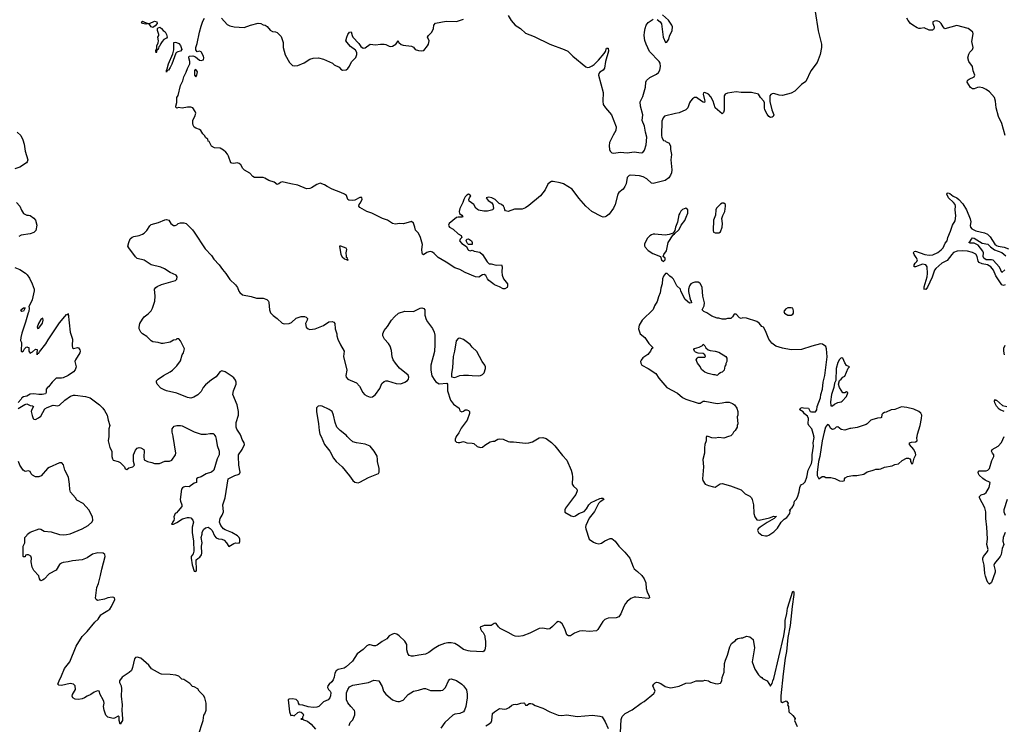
# Model space of a CAD drawing. Header units: inches. Extents: x 2293880 to 2522759, y 823965 to 1006879.
# Tile 259 of 325: x 2400367 to 2411780, y 966665 to 974834. Entities that reach past the tile are written whole.
import ezdxf

# ---------------------------------------------------------------- set-up
doc = ezdxf.new("R2010")
doc.units = ezdxf.units.IN
doc.header["$MEASUREMENT"] = 0
for name, color, linetype in [('C4906', 7, 'Continuous'), ('C4907', 7, 'Continuous'), ('C4916', 7, 'Continuous'), ('C4917', 7, 'Continuous')]:
    doc.layers.add(name, color=color, linetype=linetype)

msp = doc.modelspace()

# ---------------------------------------------------------------- linework, layer by layer
at = {"layer": 'C4906', "color": 5}
for points, elevation in [([(2401399, 970000), (2401392, 969950), (2401413, 969873), (2401433, 969830), (2401435, 969770), (2401442, 969742), (2401450, 969729), (2401510, 969710), (2401530, 969699), (2401581, 969650), (2401590, 969626), (2401610, 969618), (2401630, 969639), (2401678, 969650), (2401696, 969670), (2401685, 969710), (2401686, 969790), (2401710, 969844), (2401730, 969865), (2401750, 969873), (2401770, 969872), (2401804, 969850), (2401809, 969830), (2401805, 969770), (2401809, 969730), (2401848, 969710), (2401900, 969700), (2401930, 969689), (2401989, 969689), (2402050, 969717), (2402105, 969715), (2402130, 969728), (2402171, 969789), (2402176, 969810), (2402146, 970000)], 120), ([(2402635, 970000), (2402645, 969970), (2402656, 969896), (2402677, 969830), (2402679, 969810), (2402677, 969790), (2402656, 969744), (2402618, 969610), (2402590, 969588), (2402530, 969570), (2402470, 969534), (2402430, 969521), (2402415, 969510), (2402415, 969470), (2402390, 969461), (2402330, 969419), (2402290, 969421), (2402265, 969415), (2402254, 969406), (2402244, 969390), (2402227, 969270), (2402230, 969250), (2402246, 969210), (2402246, 969190), (2402202, 969138), (2402183, 969117), (2402169, 969110), (2402155, 969070), (2402158, 969050), (2402154, 969026), (2402138, 969010), (2402138, 969002), (2402128, 968990), (2402130, 968986), (2402150, 968986), (2402190, 969005), (2402254, 969046), (2402310, 969063), (2402330, 969064), (2402350, 969057), (2402375, 969030), (2402381, 969010), (2402366, 968950), (2402365, 968890), (2402380, 968790), (2402387, 968673), (2402377, 968643), (2402354, 968610), (2402354, 968590), (2402367, 968513), (2402390, 968442), (2402410, 968438), (2402415, 968450), (2402411, 968570), (2402431, 968589), (2402456, 968604), (2402473, 968630), (2402477, 968650), (2402476, 968730), (2402483, 968770), (2402471, 968830), (2402481, 968870), (2402481, 968890), (2402498, 968922), (2402519, 968941), (2402550, 968949), (2402575, 968935), (2402599, 968910), (2402626, 968850), (2402645, 968825), (2402670, 968816), (2402710, 968812), (2402738, 968798), (2402765, 968770), (2402790, 968726), (2402850, 968762), (2402868, 968768), (2402910, 968766), (2402917, 968783), (2402918, 968810), (2402912, 968830), (2402892, 968850), (2402825, 968890), (2402750, 968919), (2402730, 968931), (2402697, 968970), (2402684, 969010), (2402690, 969050), (2402713, 969090), (2402728, 969130), (2402722, 969210), (2402750, 969290), (2402785, 969510), (2402862, 969550), (2402900, 969560), (2402916, 969570), (2402921, 969590), (2402908, 969668), (2402902, 969770), (2402904, 969790), (2402944, 969850), (2402973, 969910), (2402968, 969930), (2402947, 969967), (2402933, 970000)], 120), ([(2405428, 970000), (2405421, 969990), (2405413, 969970), (2405414, 969950), (2405430, 969937), (2405450, 969933), (2405470, 969933), (2405510, 969945), (2405551, 969929), (2405610, 969925), (2405630, 969919), (2405670, 969886), (2405710, 969874), (2405730, 969879), (2405758, 969902), (2405820, 969940), (2405850, 969949), (2405871, 969949), (2405908, 969972), (2405930, 969976), (2405970, 969969), (2406030, 969944), (2406050, 969939), (2406090, 969939), (2406230, 969924), (2406270, 969929), (2406310, 969941), (2406390, 969985), (2406430, 969989), (2406470, 969977), (2406530, 969933), (2406570, 969893), (2406660, 969780), (2406710, 969729), (2406760, 969610), (2406772, 969570), (2406776, 969530), (2406772, 969450), (2406786, 969426), (2406823, 969390), (2406828, 969370), (2406813, 969330), (2406799, 969310), (2406692, 969170), (2406685, 969150), (2406686, 969126), (2406761, 969081), (2406790, 969076), (2406810, 969083), (2406850, 969108), (2406910, 969132), (2406938, 969162), (2406963, 969210), (2406990, 969237), (2407090, 969284), (2407108, 969288), (2407130, 969286), (2407138, 969270), (2407096, 969244), (2407077, 969223), (2407030, 969133), (2406967, 969053), (2406931, 968970), (2406926, 968950), (2406928, 968930), (2406969, 968810), (2407017, 968777), (2407044, 968764), (2407079, 968759), (2407110, 968764), (2407150, 968791), (2407210, 968818), (2407230, 968818), (2407269, 968789), (2407310, 968730), (2407380, 968660), (2407440, 968590), (2407478, 968490), (2407490, 968469), (2407530, 968437), (2407577, 968390), (2407607, 968350), (2407625, 968305), (2407630, 968238), (2407641, 968201), (2407665, 968150), (2407668, 968132), (2407650, 968125), (2407510, 968140), (2407490, 968137), (2407450, 968122), (2407410, 968090), (2407390, 968066), (2407369, 968030), (2407334, 967946), (2407310, 967910), (2407282, 967899), (2407190, 967895), (2407150, 967879), (2407125, 967855), (2407070, 967766), (2407051, 967749), (2406970, 967742), (2406892, 967748), (2406857, 967743), (2406797, 967723), (2406750, 967692), (2406730, 967692), (2406710, 967702), (2406686, 967770), (2406655, 967830), (2406630, 967851), (2406610, 967858), (2406590, 967845), (2406543, 967797), (2406510, 967771), (2406488, 967768), (2406430, 967781), (2406390, 967776), (2406280, 967720), (2406198, 967690), (2406150, 967681), (2406110, 967686), (2406090, 967695), (2406030, 967731), (2405937, 967777), (2405915, 967795), (2405890, 967832), (2405877, 967837), (2405865, 967835), (2405830, 967812), (2405749, 967811), (2405706, 967790), (2405708, 967770), (2405718, 967750), (2405738, 967730), (2405758, 967690), (2405758, 967670), (2405768, 967628), (2405768, 967572), (2405758, 967530), (2405748, 967512), (2405734, 967506), (2405590, 967511), (2405565, 967515), (2405510, 967534), (2405450, 967579), (2405410, 967601), (2405370, 967611), (2405330, 967611), (2405290, 967601), (2405230, 967578), (2405170, 967544), (2405110, 967498), (2405070, 967479), (2404992, 967468), (2404930, 967453), (2404910, 967453), (2404883, 967463), (2404866, 967486), (2404855, 967530), (2404853, 967590), (2404830, 967630), (2404766, 967690), (2404738, 967710), (2404710, 967716), (2404690, 967710), (2404650, 967691), (2404624, 967656), (2404570, 967626), (2404510, 967584), (2404490, 967576), (2404470, 967576), (2404430, 967586), (2404415, 967585), (2404390, 967574), (2404348, 967531), (2404279, 967481), (2404224, 967396), (2404150, 967330), (2404126, 967314), (2404060, 967300), (2404034, 967286), (2404021, 967259), (2404012, 967210), (2404001, 967179), (2403984, 967156), (2403955, 967130), (2403940, 967110), (2403933, 967090), (2403947, 967067), (2403964, 967050), (2403972, 967032), (2403970, 966994), (2403961, 966970), (2403942, 966950), (2403890, 966926), (2403834, 966870), (2403810, 966862), (2403770, 966861), (2403710, 966866), (2403650, 966886), (2403610, 966892), (2403598, 966910), (2403596, 966930), (2403570, 966954), (2403530, 966961), (2403490, 966958), (2403478, 966950), (2403494, 966810), (2403510, 966768), (2403530, 966769), (2403550, 966762), (2403590, 966802), (2403610, 966809), (2403630, 966805), (2403649, 966790), (2403655, 966770), (2403646, 966746), (2403646, 966734), (2403626, 966730), (2403630, 966726), (2403650, 966726), (2403658, 966718), (2403702, 966702), (2403745, 966665), (2403795, 966610)], 120), ([(2403860, 970000), (2403899, 969910), (2403960, 969830), (2404004, 969750), (2404037, 969710), (2404104, 969650), (2404190, 969547), (2404230, 969490), (2404250, 969474), (2404290, 969465), (2404310, 969471), (2404410, 969526), (2404526, 969574), (2404533, 969590), (2404535, 969630), (2404515, 969710), (2404516, 969736), (2404510, 969775), (2404477, 969830), (2404430, 969890), (2404370, 969913), (2404270, 969927), (2404230, 969939), (2404190, 969973), (2404164, 970000)], 140), ([(2408328, 970000), (2408325, 969990), (2408323, 969950), (2408308, 969910), (2408303, 969870), (2408305, 969810), (2408287, 969733), (2408294, 969650), (2408280, 969510), (2408284, 969490), (2408311, 969450), (2408350, 969434), (2408410, 969419), (2408430, 969416), (2408440, 969420), (2408487, 969453), (2408510, 969456), (2408608, 969428), (2408730, 969383), (2408776, 969336), (2408830, 969310), (2408850, 969290), (2408857, 969270), (2408871, 969210), (2408876, 969110), (2408888, 969070), (2408910, 969034), (2408938, 969030), (2409060, 969060), (2409110, 969079), (2409126, 969074), (2409138, 969078), (2409111, 969050), (2409030, 969004), (2408949, 968951), (2408927, 968930), (2408918, 968910), (2408930, 968888), (2408970, 968859), (2409010, 968851), (2409030, 968851), (2409050, 968859), (2409110, 968898), (2409150, 968938), (2409195, 969010), (2409230, 969042), (2409259, 969061), (2409295, 969110), (2409298, 969138), (2409286, 969150), (2409306, 969154), (2409308, 969170), (2409322, 969178), (2409342, 969210), (2409349, 969250), (2409369, 969271), (2409382, 969298), (2409401, 969359), (2409409, 969411), (2409419, 969430), (2409430, 969445), (2409450, 969451), (2409470, 969476), (2409491, 969529), (2409507, 969610), (2409545, 969690), (2409553, 969730), (2409551, 969790), (2409569, 969890), (2409565, 969930), (2409575, 969990), (2409574, 970000)], 120), ([(2408582, 970000), (2408530, 969984), (2408470, 969989), (2408430, 969984), (2408390, 969986), (2408348, 970000)], 120), ([(2409679, 970000), (2409668, 969950), (2409640, 969770), (2409626, 969710), (2409610, 969586), (2409611, 969550), (2409630, 969511), (2409670, 969536), (2409690, 969536), (2409710, 969526), (2409770, 969526), (2409814, 969514), (2409870, 969486), (2409910, 969482), (2409926, 969490), (2409928, 969512), (2409936, 969524), (2409963, 969537), (2410000, 969545)], 120), ([(2402437, 966530), (2402495, 966710), (2402502, 966770), (2402513, 966787), (2402529, 966830), (2402529, 966910), (2402514, 966970), (2402499, 966999), (2402448, 967050), (2402430, 967078), (2402390, 967099), (2402370, 967102), (2402338, 967138), (2402270, 967184), (2402248, 967190), (2402210, 967222), (2402175, 967235), (2402110, 967244), (2402010, 967245), (2401998, 967250), (2401893, 967310), (2401864, 967350), (2401772, 967432), (2401730, 967445), (2401710, 967439), (2401697, 967423), (2401676, 967324), (2401661, 967290), (2401635, 967265), (2401555, 967210), (2401522, 967170), (2401523, 967150), (2401542, 967110), (2401545, 967075), (2401542, 966990), (2401554, 966890), (2401551, 966830), (2401560, 966730), (2401558, 966710), (2401530, 966665), (2401520, 966710), (2401518, 966750), (2401510, 966758), (2401465, 966735), (2401450, 966734), (2401390, 966749), (2401365, 966770), (2401344, 966830), (2401339, 966870), (2401346, 966910), (2401342, 966930), (2401336, 966950), (2401301, 967010), (2401289, 967049), (2401270, 967053), (2401230, 967038), (2401190, 967009), (2401148, 966992), (2401116, 966970), (2401090, 966959), (2401050, 966952), (2401010, 966956), (2400982, 966970), (2400974, 966990), (2400977, 967010), (2401012, 967070), (2401009, 967110), (2400990, 967129), (2400950, 967137), (2400850, 967113), (2400820, 967120), (2400809, 967129), (2400823, 967170), (2400852, 967228), (2400887, 967313), (2400946, 967390), (2401022, 967570), (2401090, 967681), (2401150, 967742), (2401236, 967850), (2401275, 967885), (2401307, 967933), (2401330, 967951), (2401390, 967983), (2401410, 968001), (2401432, 968030), (2401469, 968110), (2401466, 968130), (2401456, 968136), (2401439, 968139), (2401390, 968133), (2401350, 968117), (2401270, 968101), (2401255, 968110), (2401247, 968127), (2401261, 968250), (2401281, 968299), (2401305, 968390), (2401317, 968463), (2401358, 968610), (2401354, 968634), (2401335, 968650), (2401271, 968651), (2401210, 968637), (2401147, 968593), (2401090, 968570), (2400978, 968562), (2400930, 968549), (2400870, 968541), (2400850, 968533), (2400830, 968519), (2400790, 968453), (2400710, 968409), (2400650, 968349), (2400630, 968335), (2400610, 968329), (2400598, 968350), (2400590, 968386), (2400529, 968449), (2400510, 968486), (2400498, 968550), (2400502, 968590), (2400494, 968614), (2400470, 968628), (2400450, 968628), (2400434, 968626), (2400430, 968608), (2400410, 968606), (2400406, 968610), (2400408, 968730), (2400426, 968770), (2400428, 968830), (2400448, 968852), (2400458, 968870), (2400489, 968891), (2400591, 968931), (2400610, 968926), (2400650, 968904), (2400730, 968896), (2400830, 968866), (2400870, 968862), (2400910, 968865), (2400950, 968875), (2401090, 968930), (2401161, 968970), (2401208, 969012), (2401215, 969030), (2401210, 969070), (2401167, 969150), (2401104, 969224), (2401030, 969264), (2401013, 969290), (2400955, 969355), (2400947, 969387), (2400944, 969450), (2400932, 969530), (2400891, 969610), (2400873, 969673), (2400855, 969695), (2400830, 969695), (2400710, 969644), (2400689, 969630), (2400614, 969546), (2400590, 969535), (2400550, 969534), (2400514, 969554), (2400501, 969570), (2400490, 969594), (2400470, 969604), (2400430, 969595), (2400408, 969610), (2400369, 969669), (2400353, 969713)], 140), ([(2407331, 966569), (2407339, 966721), (2407350, 966755), (2407385, 966790), (2407468, 966832), (2407571, 966910), (2407605, 966930), (2407716, 967024), (2407731, 967050), (2407707, 967110), (2407716, 967130), (2407734, 967146), (2407750, 967153), (2407769, 967149), (2407797, 967137), (2407850, 967105), (2407910, 967089), (2407934, 967090), (2408010, 967109), (2408090, 967141), (2408150, 967145), (2408210, 967169), (2408290, 967169), (2408310, 967175), (2408350, 967168), (2408373, 967153), (2408430, 967137), (2408450, 967134), (2408490, 967142), (2408506, 967170), (2408510, 967206), (2408531, 967269), (2408536, 967370), (2408547, 967410), (2408572, 967468), (2408598, 967562), (2408617, 967603), (2408664, 967636), (2408672, 967648), (2408690, 967658), (2408730, 967669), (2408751, 967669), (2408790, 967688), (2408830, 967678), (2408867, 967647), (2408884, 967550), (2408859, 967390), (2408890, 967306), (2408930, 967238), (2408950, 967218), (2408968, 967208), (2408976, 967196), (2409030, 967168), (2409070, 967109), (2409076, 967124), (2409090, 967139), (2409097, 967170), (2409110, 967196), (2409225, 967690), (2409241, 967790), (2409241, 967870), (2409259, 967950), (2409267, 968013), (2409330, 968208), (2409342, 968202), (2409342, 968170), (2409320, 968030), (2409296, 967810), (2409269, 967671), (2409255, 967510), (2409239, 967430), (2409215, 967250), (2409190, 966994), (2409190, 966928), (2409210, 966918), (2409250, 966938), (2409275, 966910), (2409268, 966890), (2409278, 966870), (2409282, 966810), (2409330, 966768), (2409354, 966734), (2409349, 966710), (2409379, 966639)], 120), ([(2404187, 966653), (2404196, 966684), (2404230, 966718), (2404250, 966775), (2404252, 966810), (2404246, 966826), (2404204, 966870), (2404172, 966912), (2404155, 966950), (2404155, 967030), (2404170, 967069), (2404190, 967098), (2404230, 967119), (2404410, 967149), (2404470, 967175), (2404529, 967169), (2404570, 967102), (2404585, 967050), (2404610, 967016), (2404689, 966950), (2404730, 966932), (2404750, 966928), (2404771, 966930), (2404810, 966944), (2404869, 967011), (2404931, 967049), (2404990, 967059), (2405050, 967079), (2405070, 967080), (2405130, 967056), (2405250, 967058), (2405270, 967062), (2405301, 967090), (2405336, 967170), (2405351, 967189), (2405370, 967192), (2405430, 967172), (2405493, 967130), (2405513, 967110), (2405545, 967065), (2405554, 967014), (2405553, 966970), (2405537, 966870), (2405524, 966830), (2405510, 966810), (2405470, 966789), (2405410, 966781), (2405386, 966770), (2405295, 966685), (2405250, 966622)], 120), ([(2405771, 966649), (2405810, 966670), (2405830, 966690), (2405839, 966710), (2405848, 966790), (2405870, 966810), (2405930, 966847), (2405990, 966839), (2406010, 966843), (2406040, 966860), (2406070, 966885), (2406090, 966894), (2406110, 966897), (2406130, 966893), (2406174, 966910), (2406210, 966915), (2406218, 966910), (2406230, 966888), (2406250, 966888), (2406273, 966907), (2406290, 966908), (2406310, 966902), (2406343, 966883), (2406430, 966852), (2406510, 966810), (2406610, 966769), (2406650, 966767), (2406710, 966776), (2406830, 966756), (2407008, 966772), (2407090, 966761), (2407118, 966750), (2407154, 966694), (2407190, 966618)], 120)]:
    msp.add_lwpolyline(points, dxfattribs=dict(at, elevation=elevation))
at = {"layer": 'C4907', "color": 5}
for points, elevation in [([(2401870, 974791), (2401930, 974815), (2401958, 974810), (2401962, 974790), (2401938, 974762), (2401910, 974744), (2401889, 974750), (2401867, 974787), (2401850, 974788), (2401830, 974782), (2401810, 974784), (2401790, 974790), (2401778, 974810), (2401790, 974818), (2401850, 974791)], 80), ([(2401950, 974449), (2401945, 974475), (2401956, 974504), (2401955, 974530), (2401973, 974567), (2401977, 974590), (2401969, 974630), (2401979, 974650), (2401978, 974662), (2401963, 974710), (2401964, 974730), (2401970, 974738), (2401990, 974746), (2402010, 974731), (2402030, 974707), (2402054, 974694), (2402070, 974663), (2402077, 974630), (2402070, 974618), (2402036, 974604), (2402018, 974582), (2402001, 974559), (2401990, 974529), (2401980, 974520), (2401970, 974489), (2401953, 974487), (2401957, 974477)], 80), ([(2402070, 974226), (2402067, 974250), (2402077, 974263), (2402090, 974321), (2402141, 974439), (2402154, 974486), (2402152, 974568), (2402170, 974574), (2402186, 974570), (2402210, 974557), (2402230, 974536), (2402245, 974490), (2402230, 974470), (2402198, 974462), (2402185, 974455), (2402176, 974444), (2402130, 974319), (2402110, 974279), (2402090, 974249), (2402076, 974244)], 80), ([(2402410, 974258), (2402394, 974250), (2402392, 974230), (2402392, 974190), (2402410, 974172), (2402419, 974190), (2402428, 974230)], 80), ([(2408530, 972707), (2408510, 972706), (2408490, 972695), (2408445, 972650), (2408436, 972630), (2408431, 972569), (2408411, 972510), (2408406, 972390), (2408411, 972371), (2408430, 972361), (2408470, 972361), (2408490, 972375), (2408511, 972430), (2408515, 972470), (2408507, 972530), (2408517, 972563), (2408541, 972610), (2408550, 972670), (2408547, 972690)], 120), ([(2408090, 972649), (2408050, 972632), (2408030, 972613), (2408017, 972590), (2408009, 972570), (2407993, 972487), (2407967, 972427), (2407962, 972390), (2407940, 972360), (2407896, 972344), (2407850, 972336), (2407730, 972347), (2407710, 972347), (2407690, 972339), (2407670, 972329), (2407642, 972298), (2407611, 972231), (2407611, 972211), (2407617, 972197), (2407650, 972158), (2407704, 972124), (2407794, 972090), (2407806, 972050), (2407830, 972031), (2407849, 972050), (2407848, 972068), (2407826, 972090), (2407834, 972110), (2407865, 972155), (2407882, 972250), (2407940, 972340), (2407958, 972350), (2408010, 972402), (2408036, 972450), (2408075, 972505), (2408094, 972546), (2408112, 972590), (2408113, 972630)], 120), ([(2404090, 972209), (2404073, 972207), (2404090, 972112), (2404105, 972085), (2404130, 972061), (2404170, 972047), (2404175, 972050), (2404164, 972064), (2404165, 972070), (2404156, 972076), (2404153, 972093), (2404152, 972130), (2404158, 972170), (2404150, 972184)], 120), ([(2405610, 972226), (2405568, 972228), (2405558, 972238), (2405544, 972270), (2405549, 972291), (2405570, 972293), (2405603, 972270), (2405611, 972249)], 80), ([(2400390, 971449), (2400378, 971470), (2400410, 971494), (2400432, 971492), (2400410, 971455)], 120), ([(2409310, 971495), (2409270, 971494), (2409243, 971477), (2409225, 971450), (2409232, 971430), (2409270, 971407), (2409310, 971407), (2409330, 971418), (2409337, 971430), (2409338, 971458), (2409328, 971488)], 120), ([(2400633, 971373), (2400610, 971357), (2400584, 971310), (2400571, 971270), (2400574, 971254), (2400590, 971256), (2400630, 971316), (2400638, 971350)], 120), ([(2405470, 971142), (2405450, 971139), (2405425, 971110), (2405406, 970990), (2405390, 970930), (2405382, 970798), (2405371, 970731), (2405372, 970692), (2405410, 970687), (2405470, 970707), (2405510, 970713), (2405570, 970714), (2405610, 970707), (2405684, 970704), (2405710, 970708), (2405730, 970719), (2405750, 970741), (2405768, 970790), (2405767, 970810), (2405758, 970830), (2405729, 970870), (2405667, 970987), (2405610, 971037), (2405589, 971070), (2405510, 971127)], 120), ([(2408450, 970708), (2408430, 970718), (2408410, 970715), (2408346, 970730), (2408310, 970749), (2408270, 970778), (2408254, 970814), (2408222, 970850), (2408209, 970891), (2408218, 970910), (2408230, 970922), (2408310, 970922), (2408318, 970930), (2408308, 970950), (2408290, 970962), (2408230, 970968), (2408200, 970980), (2408189, 970989), (2408182, 971010), (2408190, 971022), (2408243, 971037), (2408282, 971058), (2408290, 971072), (2408310, 971054), (2408322, 971030), (2408346, 971006), (2408370, 970998), (2408430, 970991), (2408470, 970978), (2408552, 970930), (2408562, 970910), (2408562, 970870), (2408551, 970849), (2408551, 970831), (2408542, 970818), (2408533, 970770), (2408510, 970749), (2408495, 970745), (2408490, 970738), (2408471, 970729)], 120), ([(2409890, 970913), (2409870, 970896), (2409850, 970861), (2409830, 970790), (2409826, 970650), (2409810, 970619), (2409803, 970570), (2409777, 970490), (2409765, 970405), (2409770, 970356), (2409790, 970359), (2409810, 970376), (2409850, 970396), (2409890, 970403), (2409902, 970410), (2409950, 970465), (2409966, 970506), (2409966, 970510), (2409950, 970518), (2409930, 970508), (2409910, 970508), (2409869, 970570), (2409858, 970610), (2409869, 970651), (2409890, 970665), (2409910, 970691), (2409930, 970702), (2409970, 970794), (2409986, 970810), (2409950, 970824), (2409930, 970854), (2409909, 970909), (2409906, 970910)], 120)]:
    msp.add_lwpolyline(points, close=True, dxfattribs=dict(at, elevation=elevation))
for points, elevation in [([(2409586, 974930), (2409623, 974703), (2409660, 974550), (2409660, 974510), (2409645, 974430), (2409610, 974337), (2409539, 974241), (2409481, 974119), (2409430, 974082), (2409353, 974007), (2409310, 973981), (2409210, 973953), (2409170, 973957), (2409110, 973978), (2409090, 973976), (2409073, 973967), (2409061, 973950), (2409064, 973884), (2409087, 973787), (2409107, 973730), (2409099, 973710), (2409090, 973704), (2409070, 973699), (2409050, 973713), (2409030, 973739), (2409005, 973790), (2409001, 973810), (2409002, 973870), (2408994, 973890), (2408953, 973933), (2408930, 973971), (2408850, 973988), (2408730, 973991), (2408670, 973998), (2408570, 973981), (2408543, 973970), (2408534, 973950), (2408532, 973928), (2408534, 973786), (2408524, 973756), (2408510, 973742), (2408430, 973813), (2408404, 973890), (2408380, 973940), (2408351, 973971), (2408310, 973991), (2408293, 973987), (2408288, 973970), (2408303, 973903), (2408310, 973890), (2408305, 973875), (2408290, 973876), (2408270, 973888), (2408212, 973932), (2408190, 973931), (2408165, 973915), (2408143, 973890), (2408132, 973870), (2408113, 973810), (2408090, 973790), (2408010, 973752), (2407970, 973748), (2407843, 973717), (2407824, 973696), (2407810, 973659), (2407806, 973490), (2407810, 973468), (2407830, 973434), (2407847, 973430), (2407859, 973419), (2407890, 973407), (2407910, 973370), (2407909, 973330), (2407922, 973270), (2407915, 973210), (2407927, 973093), (2407922, 973058), (2407912, 973030), (2407890, 973002), (2407850, 972970), (2407710, 972935), (2407690, 972937), (2407636, 972990), (2407592, 973012), (2407550, 973022), (2407450, 973033), (2407430, 973027), (2407410, 973005), (2407397, 972930), (2407382, 972898), (2407361, 972870), (2407313, 972830), (2407302, 972810), (2407270, 972692), (2407251, 972650), (2407199, 972581), (2407170, 972557), (2407152, 972548), (2407130, 972546), (2407110, 972552), (2406999, 972610), (2406930, 972673), (2406850, 972764), (2406770, 972868), (2406670, 972932), (2406630, 972944), (2406550, 972956), (2406530, 972956), (2406510, 972947), (2406490, 972926), (2406459, 972861), (2406402, 972790), (2406270, 972678), (2406230, 972654), (2406190, 972639), (2406103, 972637), (2406030, 972610), (2406012, 972612), (2405999, 972619), (2405989, 972630), (2405985, 972650), (2405973, 972670), (2405950, 972690), (2405923, 972703), (2405878, 972750), (2405838, 972770), (2405805, 972775), (2405775, 972770), (2405797, 972737), (2405839, 972710), (2405853, 972693), (2405857, 972650), (2405851, 972629), (2405790, 972614), (2405747, 972613), (2405685, 972625), (2405672, 972632), (2405653, 972650), (2405632, 972692), (2405575, 972730), (2405573, 972750), (2405581, 972770), (2405596, 972790), (2405590, 972801), (2405570, 972811), (2405550, 972800), (2405530, 972780), (2405514, 972750), (2405504, 972716), (2405470, 972645), (2405462, 972610), (2405465, 972585), (2405490, 972567), (2405503, 972550), (2405490, 972543), (2405450, 972543), (2405430, 972539), (2405345, 972470), (2405337, 972450), (2405340, 972441), (2405348, 972428), (2405390, 972405), (2405450, 972353), (2405485, 972330), (2405492, 972310), (2405471, 972289), (2405466, 972270), (2405490, 972239), (2405545, 972205), (2405562, 972170), (2405570, 972162), (2405590, 972154), (2405610, 972162), (2405634, 972150), (2405699, 972139), (2405732, 972112), (2405786, 972026), (2405810, 972005), (2405830, 972005), (2405890, 971986), (2405951, 971990), (2405961, 971970), (2405956, 971910), (2405959, 971870), (2405975, 971830), (2406021, 971770), (2406022, 971750), (2406016, 971730), (2405990, 971713), (2405970, 971714), (2405930, 971738), (2405870, 971761), (2405850, 971774), (2405806, 971810), (2405789, 971830), (2405770, 971869), (2405750, 971878), (2405730, 971876), (2405690, 971850), (2405650, 971851), (2405530, 971902), (2405470, 971938), (2405410, 971957), (2405310, 972024), (2405217, 972077), (2405170, 972125), (2405150, 972139), (2405130, 972146), (2405110, 972144), (2405086, 972134), (2405047, 972107), (2405037, 972117), (2405032, 972132), (2405030, 972170), (2405034, 972226), (2405014, 972310), (2404990, 972360), (2404955, 972395), (2404948, 972430), (2404930, 972473), (2404910, 972495), (2404814, 972466), (2404770, 972469), (2404724, 972464), (2404690, 972470), (2404630, 972510), (2404572, 972530), (2404450, 972589), (2404390, 972611), (2404310, 972658), (2404298, 972670), (2404302, 972690), (2404314, 972706), (2404337, 972750), (2404334, 972774), (2404310, 972771), (2404250, 972741), (2404219, 972739), (2404183, 972743), (2404169, 972750), (2404154, 972794), (2404131, 972811), (2404090, 972832), (2403990, 972869), (2403930, 972899), (2403900, 972920), (2403850, 972939), (2403810, 972923), (2403750, 972883), (2403730, 972876), (2403693, 972873), (2403590, 972917), (2403509, 972929), (2403410, 972955), (2403390, 972948), (2403370, 972929), (2403350, 972922), (2403318, 972950), (2403255, 972970), (2403210, 972997), (2403190, 973003), (2403090, 973005), (2403070, 973017), (2403034, 973054), (2402973, 973090), (2402953, 973110), (2402930, 973150), (2402910, 973167), (2402887, 973173), (2402850, 973167), (2402826, 973170), (2402816, 973176), (2402789, 973250), (2402775, 973275), (2402758, 973298), (2402730, 973323), (2402690, 973343), (2402626, 973350), (2402590, 973368), (2402562, 973422), (2402550, 973426), (2402546, 973450), (2402523, 973463), (2402508, 973490), (2402489, 973509), (2402468, 973550), (2402450, 973562), (2402410, 973575), (2402390, 973589), (2402379, 973610), (2402374, 973630), (2402375, 973670), (2402395, 973710), (2402409, 973750), (2402402, 973770), (2402374, 973810), (2402350, 973818), (2402310, 973821), (2402251, 973809), (2402206, 973814), (2402189, 973809), (2402178, 973818), (2402175, 973830), (2402187, 973873), (2402190, 973930), (2402204, 973956), (2402230, 974070), (2402256, 974124), (2402270, 974171), (2402296, 974224), (2402310, 974267), (2402339, 974321), (2402339, 974350), (2402327, 974390), (2402330, 974410), (2402373, 974413), (2402405, 974405), (2402450, 974366), (2402470, 974361), (2402498, 974370), (2402502, 974390), (2402497, 974410), (2402475, 974455), (2402470, 974462), (2402450, 974469), (2402423, 974463), (2402410, 974486), (2402410, 974510), (2402424, 974556), (2402450, 974690), (2402470, 974759), (2402490, 974816), (2402510, 974851)], 80), ([(2402706, 974850), (2402770, 974778), (2402803, 974763), (2402851, 974751), (2402970, 974742), (2403041, 974770), (2403130, 974794), (2403162, 974790), (2403190, 974775), (2403212, 974770), (2403234, 974754), (2403271, 974711), (2403296, 974696), (2403330, 974693), (2403350, 974686), (2403399, 974639), (2403422, 974570), (2403422, 974510), (2403445, 974426), (2403496, 974336), (2403530, 974304), (2403550, 974297), (2403590, 974303), (2403665, 974335), (2403730, 974377), (2403770, 974387), (2403830, 974391), (2403890, 974377), (2403991, 974331), (2404011, 974310), (2404070, 974283), (2404090, 974261), (2404110, 974247), (2404150, 974253), (2404170, 974268), (2404190, 974295), (2404213, 974347), (2404263, 974397), (2404276, 974430), (2404274, 974454), (2404260, 974480), (2404203, 974523), (2404177, 974550), (2404149, 974590), (2404157, 974630), (2404170, 974662), (2404190, 974691), (2404210, 974692), (2404219, 974650), (2404230, 974630), (2404298, 974558), (2404323, 974523), (2404350, 974502), (2404373, 974507), (2404430, 974551), (2404490, 974544), (2404550, 974550), (2404590, 974549), (2404610, 974545), (2404650, 974526), (2404670, 974522), (2404690, 974526), (2404728, 974550), (2404741, 974570), (2404750, 974594), (2404761, 974570), (2404790, 974546), (2404810, 974539), (2404908, 974528), (2404930, 974514), (2404951, 974490), (2404990, 974476), (2405030, 974471), (2405050, 974477), (2405094, 974530), (2405105, 974550), (2405111, 974570), (2405112, 974590), (2405093, 974630), (2405106, 974650), (2405146, 974690), (2405162, 974730), (2405168, 974771), (2405188, 974792), (2405310, 974816), (2405430, 974812), (2405510, 974841)], 80), ([(2406030, 974881), (2406065, 974825), (2406110, 974770), (2406172, 974732), (2406230, 974678), (2406330, 974637), (2406510, 974549), (2406679, 974490), (2406722, 974470), (2406779, 974410), (2406930, 974286), (2406950, 974281), (2406970, 974283), (2407003, 974297), (2407025, 974315), (2407077, 974363), (2407140, 974440), (2407156, 974464), (2407170, 974505), (2407190, 974502), (2407192, 974470), (2407156, 974350), (2407144, 974270), (2407130, 974250), (2407090, 974227), (2407078, 974210), (2407076, 974190), (2407131, 973991), (2407126, 973890), (2407132, 973852), (2407157, 973810), (2407225, 973730), (2407279, 973590), (2407278, 973550), (2407245, 973495), (2407205, 973410), (2407199, 973370), (2407204, 973330), (2407213, 973310), (2407230, 973292), (2407250, 973287), (2407330, 973296), (2407410, 973292), (2407490, 973303), (2407570, 973290), (2407590, 973293), (2407610, 973321), (2407630, 973381), (2407637, 973470), (2407621, 973530), (2407610, 973600), (2407584, 973664), (2407589, 973730), (2407562, 973830), (2407560, 973880), (2407590, 973942), (2407622, 974050), (2407626, 974110), (2407631, 974130), (2407670, 974163), (2407750, 974204), (2407770, 974220), (2407786, 974250), (2407796, 974290), (2407791, 974330), (2407780, 974350), (2407666, 974466), (2407627, 974550), (2407614, 974594), (2407606, 974650), (2407608, 974690), (2407616, 974730), (2407627, 974770), (2407650, 974801), (2407710, 974839)], 80), ([(2407756, 974836), (2407792, 974810), (2407807, 974787), (2407827, 974630), (2407851, 974571), (2407870, 974574), (2407890, 974608), (2407898, 974642), (2407930, 974710), (2407932, 974750), (2407926, 974770), (2407889, 974830), (2407819, 974890)], 80), ([(2400338, 973530), (2400378, 973490), (2400402, 973442), (2400419, 973390), (2400430, 973310), (2400462, 973210), (2400455, 973185), (2400446, 973174), (2400370, 973125), (2400310, 973104)], 120), ([(2400330, 972715), (2400369, 972670), (2400386, 972626), (2400410, 972588), (2400449, 972569), (2400470, 972569), (2400490, 972562), (2400532, 972532), (2400550, 972508), (2400565, 972450), (2400552, 972388), (2400530, 972366), (2400490, 972351), (2400385, 972335), (2400358, 972322)], 120), ([(2402933, 970000), (2402921, 970030), (2402885, 970085), (2402875, 970110), (2402875, 970165), (2402902, 970250), (2402904, 970290), (2402888, 970370), (2402838, 970490), (2402844, 970530), (2402877, 970610), (2402876, 970630), (2402870, 970653), (2402850, 970681), (2402830, 970698), (2402750, 970751), (2402710, 970762), (2402688, 970752), (2402645, 970695), (2402590, 970658), (2402521, 970599), (2402495, 970570), (2402470, 970524), (2402430, 970484), (2402384, 970456), (2402350, 970447), (2402310, 970453), (2402190, 970503), (2402070, 970530), (2402041, 970541), (2402003, 970563), (2401962, 970610), (2401952, 970630), (2401953, 970647), (2401972, 970668), (2402032, 970710), (2402111, 970750), (2402138, 970770), (2402190, 970822), (2402230, 970878), (2402251, 970949), (2402265, 970970), (2402277, 971017), (2402232, 971112), (2402210, 971134), (2402190, 971132), (2402176, 971124), (2402150, 971118), (2402110, 971096), (2402030, 971079), (2402010, 971079), (2401970, 971091), (2401910, 971099), (2401890, 971111), (2401840, 971160), (2401791, 971191), (2401770, 971211), (2401751, 971250), (2401751, 971271), (2401759, 971310), (2401790, 971363), (2401811, 971390), (2401855, 971425), (2401890, 971459), (2401907, 971490), (2401934, 971570), (2401936, 971630), (2401931, 971709), (2401943, 971730), (2401959, 971741), (2402010, 971763), (2402174, 971810), (2402190, 971826), (2402191, 971851), (2402182, 971870), (2402110, 971901), (2402044, 971944), (2402003, 971963), (2401890, 971991), (2401810, 972047), (2401730, 972067), (2401710, 972083), (2401631, 972190), (2401622, 972210), (2401630, 972250), (2401648, 972292), (2401669, 972311), (2401690, 972322), (2401750, 972331), (2401790, 972347), (2401810, 972360), (2401842, 972390), (2401875, 972445), (2401890, 972458), (2401977, 972483), (2402050, 972514), (2402070, 972516), (2402097, 972510), (2402118, 972470), (2402150, 972449), (2402170, 972449), (2402190, 972455), (2402205, 972470), (2402230, 972477), (2402270, 972478), (2402297, 972470), (2402370, 972396), (2402390, 972370), (2402516, 972176), (2402590, 972100), (2402618, 972058), (2402679, 971990), (2402716, 971936), (2402756, 971890), (2402801, 971821), (2402870, 971759), (2402890, 971729), (2402907, 971687), (2402918, 971670), (2402950, 971644), (2403050, 971626), (2403110, 971604), (2403150, 971607), (2403190, 971604), (2403232, 971590), (2403251, 971570), (2403256, 971556), (2403261, 971470), (2403275, 971435), (2403305, 971405), (2403350, 971370), (2403410, 971317), (2403432, 971308), (2403490, 971313), (2403516, 971324), (2403570, 971372), (2403630, 971392), (2403670, 971392), (2403686, 971386), (2403702, 971370), (2403699, 971350), (2403681, 971310), (2403689, 971270), (2403709, 971249), (2403730, 971242), (2403790, 971249), (2403890, 971289), (2403950, 971329), (2403990, 971334), (2404010, 971328), (2404019, 971310), (2404022, 971250), (2404042, 971190), (2404042, 971170), (2404055, 971130), (2404084, 971064), (2404126, 970990), (2404122, 970930), (2404158, 970770), (2404148, 970710), (2404150, 970689), (2404170, 970665), (2404270, 970625), (2404304, 970584), (2404346, 970510), (2404363, 970490), (2404390, 970472), (2404430, 970457), (2404458, 970462), (2404490, 970489), (2404541, 970559), (2404565, 970615), (2404590, 970641), (2404610, 970647), (2404630, 970648), (2404730, 970616), (2404786, 970614), (2404832, 970630), (2404862, 970650), (2404875, 970665), (2404878, 970690), (2404870, 970711), (2404770, 970795), (2404721, 970850), (2404695, 970890), (2404685, 970925), (2404677, 970997), (2404661, 971050), (2404641, 971081), (2404594, 971130), (2404576, 971170), (2404575, 971190), (2404593, 971230), (2404630, 971276), (2404678, 971350), (2404710, 971390), (2404759, 971430), (2404830, 971456), (2404930, 971452), (2405010, 971491), (2405030, 971493), (2405050, 971487), (2405062, 971470), (2405063, 971410), (2405078, 971358), (2405094, 971330), (2405153, 971253), (2405172, 971210), (2405178, 971178), (2405179, 971070), (2405174, 970986), (2405133, 970830), (2405132, 970770), (2405145, 970705), (2405177, 970650), (2405190, 970637), (2405230, 970614), (2405318, 970618), (2405326, 970610), (2405326, 970530), (2405361, 970421), (2405396, 970376), (2405462, 970330), (2405470, 970298), (2405490, 970289), (2405510, 970295), (2405530, 970309), (2405550, 970309), (2405570, 970302), (2405579, 970290), (2405581, 970270), (2405555, 970190), (2405483, 970097), (2405457, 970043), (2405428, 970000)], 120), ([(2400310, 971961), (2400370, 971937), (2400435, 971895), (2400455, 971875), (2400479, 971839), (2400512, 971772), (2400533, 971710), (2400536, 971690), (2400510, 971586), (2400490, 971536), (2400474, 971510), (2400478, 971490), (2400471, 971451), (2400463, 971437), (2400434, 971326), (2400390, 971199), (2400379, 971150), (2400375, 971115), (2400389, 971090), (2400384, 970990), (2400390, 970982), (2400410, 970995), (2400423, 971017), (2400443, 971037), (2400450, 971041), (2400459, 971039), (2400472, 971032), (2400473, 970990), (2400490, 970969), (2400517, 970983), (2400550, 971013), (2400569, 971009), (2400567, 970967), (2400570, 970949), (2400574, 970966), (2400590, 970968), (2400596, 970984), (2400670, 971074), (2400698, 971122), (2400830, 971318), (2400890, 971392), (2400910, 971414), (2400923, 971417), (2400930, 971428), (2400953, 971210), (2400978, 971130), (2400975, 971055), (2400979, 971030), (2400990, 971021), (2401035, 971034), (2401050, 971029), (2401065, 971005), (2401067, 970990), (2401063, 970970), (2401012, 970890), (2401007, 970870), (2401022, 970810), (2401010, 970776), (2400990, 970750), (2400930, 970708), (2400870, 970683), (2400850, 970676), (2400790, 970678), (2400742, 970630), (2400701, 970579), (2400689, 970570), (2400675, 970550), (2400675, 970510), (2400664, 970496), (2400628, 970488), (2400587, 970487), (2400530, 970496), (2400490, 970491), (2400450, 970471), (2400410, 970461), (2400390, 970451), (2400384, 970436), (2400350, 970395)], 120), ([(2409574, 970000), (2409573, 970010), (2409550, 970090), (2409515, 970130), (2409505, 970150), (2409509, 970210), (2409498, 970238), (2409465, 970265), (2409450, 970288), (2409409, 970310), (2409418, 970330), (2409436, 970336), (2409452, 970332), (2409510, 970331), (2409531, 970291), (2409546, 970286), (2409590, 970286), (2409606, 970310), (2409611, 970349), (2409651, 970450), (2409653, 970490), (2409671, 970549), (2409679, 970630), (2409699, 970710), (2409725, 970925), (2409718, 971018), (2409710, 971044), (2409671, 971071), (2409650, 971074), (2409550, 971049), (2409430, 971009), (2409310, 971008), (2409210, 971025), (2409130, 971049), (2409084, 971084), (2409049, 971130), (2409010, 971228), (2408988, 971268), (2408970, 971278), (2408937, 971317), (2408910, 971335), (2408790, 971375), (2408750, 971378), (2408729, 971369), (2408710, 971378), (2408670, 971418), (2408650, 971418), (2408630, 971388), (2408610, 971368), (2408570, 971369), (2408550, 971362), (2408510, 971362), (2408470, 971375), (2408450, 971375), (2408390, 971395), (2408330, 971435), (2408298, 971450), (2408278, 971470), (2408302, 971518), (2408305, 971550), (2408286, 971630), (2408276, 971730), (2408259, 971770), (2408250, 971781), (2408232, 971792), (2408194, 971790), (2408170, 971783), (2408148, 971772), (2408131, 971749), (2408121, 971710), (2408121, 971681), (2408135, 971610), (2408143, 971583), (2408152, 971570), (2408154, 971550), (2408130, 971549), (2408079, 971590), (2408030, 971688), (2408025, 971710), (2407985, 971750), (2407946, 971826), (2407930, 971842), (2407901, 971861), (2407872, 971892), (2407854, 971890), (2407830, 971862), (2407817, 971830), (2407813, 971770), (2407800, 971720), (2407792, 971668), (2407770, 971622), (2407755, 971565), (2407725, 971515), (2407708, 971472), (2407581, 971350), (2407548, 971292), (2407541, 971250), (2407558, 971190), (2407612, 971150), (2407659, 971079), (2407711, 971030), (2407690, 971018), (2407678, 970990), (2407646, 970954), (2407590, 970914), (2407570, 970888), (2407564, 970870), (2407567, 970850), (2407578, 970830), (2407650, 970791), (2407742, 970730), (2407776, 970676), (2407870, 970571), (2407990, 970504), (2408050, 970454), (2408090, 970434), (2408230, 970387), (2408253, 970387), (2408290, 970411), (2408310, 970411), (2408450, 970386), (2408511, 970391), (2408550, 970401), (2408590, 970401), (2408630, 970386), (2408651, 970370), (2408678, 970330), (2408691, 970290), (2408692, 970250), (2408682, 970230), (2408692, 970150), (2408682, 970130), (2408682, 970110), (2408662, 970070), (2408642, 970050), (2408630, 970028), (2408610, 970009), (2408582, 970000)], 120), ([(2400350, 970325), (2400427, 970373), (2400450, 970379), (2400490, 970362), (2400516, 970356), (2400526, 970350), (2400506, 970314), (2400501, 970290), (2400510, 970246), (2400524, 970210), (2400530, 970204), (2400550, 970199), (2400583, 970217), (2400610, 970239), (2400658, 970322), (2400684, 970336), (2400756, 970364), (2400810, 970358), (2400830, 970365), (2400890, 970424), (2400955, 970470), (2400990, 970480), (2401010, 970481), (2401130, 970467), (2401183, 970450), (2401290, 970370), (2401329, 970330), (2401350, 970304), (2401379, 970250), (2401393, 970190), (2401413, 970130), (2401401, 970090), (2401401, 970010), (2401399, 970000)], 120), ([(2404164, 970000), (2404153, 970013), (2404081, 970070), (2404043, 970110), (2404022, 970162), (2404006, 970250), (2403987, 970290), (2403954, 970314), (2403873, 970353), (2403850, 970357), (2403826, 970354), (2403808, 970332), (2403808, 970290), (2403831, 970150), (2403837, 970070), (2403847, 970030), (2403860, 970000)], 140), ([(2410000, 970094), (2409990, 970093), (2409930, 970074), (2409890, 970082), (2409850, 970113), (2409831, 970109), (2409811, 970089), (2409790, 970082), (2409770, 970094), (2409748, 970128), (2409730, 970141), (2409708, 970110), (2409690, 970053), (2409679, 970000)], 120), ([(2402146, 970000), (2402145, 970005), (2402134, 970050), (2402135, 970090), (2402158, 970122), (2402190, 970129), (2402230, 970131), (2402250, 970127), (2402390, 970055), (2402470, 970029), (2402530, 970028), (2402570, 970037), (2402610, 970036), (2402619, 970030), (2402630, 970015), (2402635, 970000)], 120), ([(2408348, 970000), (2408330, 970006), (2408328, 970000)], 120)]:
    msp.add_lwpolyline(points, dxfattribs=dict(at, elevation=elevation))
at = {"layer": 'C4916', "color": 5}
for points, elevation in [([(2410000, 969545), (2410026, 969550), (2410070, 969551), (2410150, 969566), (2410190, 969591), (2410250, 969606), (2410270, 969616), (2410290, 969621), (2410330, 969621), (2410350, 969626), (2410390, 969647), (2410479, 969661), (2410510, 969676), (2410554, 969686), (2410597, 969723), (2410646, 969750), (2410671, 969751), (2410684, 969744), (2410692, 969732), (2410693, 969713), (2410702, 969702), (2410705, 969690), (2410710, 969686), (2410718, 969690), (2410735, 969750), (2410756, 969790), (2410752, 969810), (2410731, 969850), (2410681, 969910), (2410681, 969930), (2410703, 969937), (2410750, 969939), (2410769, 969950), (2410767, 969990), (2410769, 970000)], 120), ([(2411790, 968890), (2411766, 968830), (2411764, 968790), (2411774, 968750), (2411755, 968705), (2411745, 968635), (2411732, 968610), (2411665, 968530), (2411660, 968510), (2411675, 968450), (2411675, 968430), (2411630, 968309), (2411610, 968289), (2411590, 968308), (2411576, 968336), (2411562, 968382), (2411555, 968415), (2411548, 968510), (2411531, 968570), (2411530, 968590), (2411538, 968610), (2411585, 968670), (2411592, 968690), (2411577, 968750), (2411585, 968815), (2411578, 968950), (2411564, 969050), (2411565, 969130), (2411555, 969175), (2411492, 969290), (2411493, 969307), (2411510, 969327), (2411550, 969338), (2411570, 969354), (2411606, 969410), (2411617, 969470), (2411557, 969497), (2411530, 969515), (2411490, 969554), (2411480, 969570), (2411476, 969590), (2411490, 969604), (2411570, 969605), (2411588, 969612), (2411609, 969630), (2411636, 969724), (2411658, 969770), (2411660, 969790), (2411642, 969810), (2411632, 969830), (2411638, 969850), (2411707, 969890), (2411748, 969932), (2411780, 970000)], 80), ([(2411812, 969270), (2411773, 969150), (2411775, 969130), (2411790, 969090)], 80)]:
    msp.add_lwpolyline(points, dxfattribs=dict(at, elevation=elevation))
at = {"layer": 'C4917', "color": 5}
for points, elevation in [([(2411790, 973492), (2411753, 973630), (2411712, 973710), (2411687, 973810), (2411678, 973890), (2411665, 973930), (2411610, 973999), (2411570, 974024), (2411530, 974042), (2411489, 974051), (2411470, 974048), (2411430, 974033), (2411410, 974032), (2411390, 974049), (2411351, 974110), (2411355, 974130), (2411363, 974137), (2411374, 974146), (2411430, 974170), (2411440, 974190), (2411421, 974241), (2411411, 974290), (2411368, 974348), (2411357, 974390), (2411367, 974433), (2411382, 974458), (2411411, 974490), (2411418, 974510), (2411402, 974582), (2411418, 974670), (2411414, 974690), (2411393, 974710), (2411360, 974730), (2411230, 974768), (2411090, 974726), (2411070, 974749), (2411049, 974790), (2411030, 974809), (2411010, 974818), (2410990, 974821), (2410970, 974818), (2410951, 974810), (2410951, 974790), (2410967, 974750), (2410966, 974734), (2410959, 974721), (2410947, 974713), (2410910, 974712), (2410850, 974738), (2410810, 974730), (2410790, 974731), (2410770, 974738), (2410718, 974770), (2410694, 974790), (2410664, 974824), (2410650, 974850)], 80), ([(2411790, 971760), (2411770, 971754), (2411750, 971759), (2411683, 971863), (2411656, 971930), (2411624, 971970), (2411587, 971990), (2411525, 972005), (2411490, 972020), (2411476, 972036), (2411465, 972090), (2411450, 972116), (2411410, 972134), (2411353, 972150), (2411290, 972155), (2411233, 972150), (2411190, 972133), (2411170, 972112), (2411119, 972041), (2411055, 972010), (2410986, 971950), (2410969, 971930), (2410942, 971850), (2410890, 971731), (2410870, 971706), (2410851, 971709), (2410850, 971706), (2410850, 971736), (2410887, 971853), (2410891, 971890), (2410884, 971970), (2410870, 971990), (2410830, 971999), (2410750, 971967), (2410735, 971970), (2410735, 971990), (2410746, 972010), (2410766, 972030), (2410772, 972050), (2410758, 972078), (2410735, 972110), (2410727, 972130), (2410735, 972145), (2410750, 972150), (2410857, 972110), (2410910, 972104), (2410950, 972109), (2411010, 972135), (2411050, 972166), (2411070, 972190), (2411096, 972244), (2411116, 972270), (2411126, 972310), (2411158, 972382), (2411178, 972450), (2411210, 972501), (2411219, 972561), (2411209, 972630), (2411213, 972670), (2411209, 972690), (2411193, 972713), (2411135, 972770), (2411114, 972810), (2411118, 972822), (2411130, 972825), (2411150, 972817), (2411188, 972788), (2411230, 972768), (2411254, 972750), (2411300, 972700), (2411342, 972630), (2411386, 972526), (2411391, 972490), (2411386, 972446), (2411389, 972430), (2411403, 972410), (2411450, 972385), (2411550, 972361), (2411587, 972347), (2411617, 972317), (2411670, 972233), (2411690, 972217), (2411710, 972207), (2411777, 972197), (2411830, 972176)], 80), ([(2411787, 971933), (2411750, 971903), (2411741, 971930), (2411723, 971963), (2411650, 972046), (2411630, 972051), (2411570, 972051), (2411541, 972070), (2411536, 972090), (2411537, 972130), (2411530, 972150), (2411478, 972218), (2411430, 972241), (2411383, 972243), (2411369, 972250), (2411382, 972258), (2411398, 972290), (2411410, 972303), (2411430, 972300), (2411523, 972243), (2411590, 972231), (2411619, 972199), (2411665, 972165), (2411750, 972134), (2411797, 972097)], 60), ([(2411783, 970950), (2411774, 970990), (2411776, 971024), (2411790, 971062)], 80), ([(2411780, 970290), (2411732, 970310), (2411720, 970320), (2411690, 970352), (2411671, 970390), (2411668, 970412), (2411670, 970430), (2411681, 970421), (2411690, 970421), (2411761, 970361), (2411808, 970348)], 80), ([(2410769, 970000), (2410772, 970028), (2410805, 970130), (2410822, 970210), (2410824, 970250), (2410813, 970273), (2410790, 970293), (2410730, 970317), (2410650, 970339), (2410590, 970344), (2410510, 970316), (2410469, 970309), (2410410, 970284), (2410390, 970281), (2410371, 970270), (2410362, 970258), (2410357, 970223), (2410350, 970219), (2410310, 970216), (2410244, 970196), (2410231, 970189), (2410191, 970150), (2410178, 970142), (2410075, 970105), (2410000, 970094)], 120)]:
    msp.add_lwpolyline(points, dxfattribs=dict(at, elevation=elevation))

doc.saveas('drawing.dxf')
